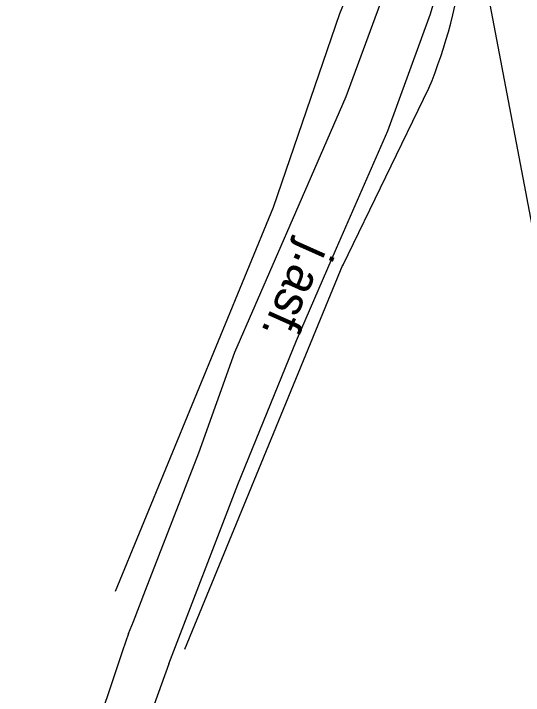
# Model space of a CAD drawing. Extents: x 6541740 to 6566395, y 5525066 to 5530361.
# Drawn here: x 6557541.71 to 6557553.37, y 5526197.93 to 5526213.51 of the extents above; entities that cross this region are included whole.
import ezdxf

# ---------------------------------------------------------------- set-up
doc = ezdxf.new("R2010")
doc.units = 0
for name, color, linetype in [('TOR_PRZEK_P-komponent', 7, 'Continuous'), ('TOR_PRZEK_P-teren istniejacy', 7, 'Continuous'), ('TOR_PS_OPIS_T-opis geometrii-wzdluz_cz torowa', 7, 'Continuous'), ('TOR_PS_OPIS_T-symbole geometrii', 7, 'Continuous'), ('TOR_PS_T-wypelnienia', 7, 'Continuous')]:
    doc.layers.add(name, color=color, linetype=linetype)

msp = doc.modelspace()

# ---------------------------------------------------------------- linework, layer by layer
at = {"layer": 'TOR_PRZEK_P-komponent'}
msp.add_ellipse((6557557.711, 5526118.36), major_axis=(-19.265, 100.033), ratio=0.728859, start_param=4.490747, end_param=6.139872, dxfattribs=at)
at = {"layer": 'TOR_PS_OPIS_T-opis geometrii-wzdluz_cz torowa'}
msp.add_line((6557549.481, 5526230.18), (6557560.014, 5526174.612), dxfattribs=at)
at = {"layer": 'TOR_PS_OPIS_T-symbole geometrii'}
for p, q in [((6557547.656, 5526209.089), (6557549.17, 5526213.509)), ((6557547.656, 5526209.089), (6557549.17, 5526213.509)), ((6557544.046, 5526200.312), (6557547.656, 5526209.089)), ((6557544.046, 5526200.312), (6557547.656, 5526209.089))]:
    msp.add_line(p, q, dxfattribs=at)
msp.add_lwpolyline([(6557545.627, 5526198.981), (6557549.242, 5526207.77), (6557549.236, 5526207.756), (6557551.205, 5526211.802)], dxfattribs=at)
msp.add_lwpolyline([(6557545.627, 5526198.981), (6557549.242, 5526207.77), (6557549.236, 5526207.756), (6557551.205, 5526211.802)], dxfattribs=at)
for major_axis, start_param in [((-1.638, 8.505), 3.978058), ((-1.638, 8.505), 3.978058), ((-2.222, 11.536), 3.978953), ((-2.222, 11.536), 3.978953)]:
    msp.add_ellipse((6557543.472, 5526218.322), major_axis=major_axis, ratio=0.728859, start_param=start_param, end_param=4.273109, dxfattribs=at)
at = {"layer": 'TOR_PS_T-wypelnienia'}
for points in [[(6557546.77, 5526205.774), (6557548.167, 5526208.971), (6557549.319, 5526211.613), (6557550.265, 5526214.204), (6557550.683, 5526215.608), (6557550.806, 5526216.363), (6557550.869, 5526217.796), (6557550.864, 5526219.187)], [(6557546.77, 5526205.774), (6557548.167, 5526208.971), (6557549.319, 5526211.613), (6557550.265, 5526214.204), (6557550.683, 5526215.608), (6557550.806, 5526216.363), (6557550.869, 5526217.796), (6557550.864, 5526219.187)], [(6557548.177, 5526206.04), (6557549.098, 5526208.151), (6557550.268, 5526210.831), (6557551.244, 5526213.505), (6557551.703, 5526215.049), (6557551.86, 5526216.008), (6557551.928, 5526217.564), (6557551.968, 5526219.168)], [(6557548.177, 5526206.04), (6557549.098, 5526208.151), (6557550.268, 5526210.831), (6557551.244, 5526213.505), (6557551.703, 5526215.049), (6557551.86, 5526216.008), (6557551.928, 5526217.564), (6557551.968, 5526219.168)], [(6557545.259, 5526198.652), (6557546.842, 5526202.745), (6557548.177, 5526206.04)], [(6557545.259, 5526198.652), (6557546.842, 5526202.745), (6557548.177, 5526206.04)], [(6557544.342, 5526199.339), (6557544.452, 5526199.62), (6557544.728, 5526200.33), (6557545.951, 5526203.472), (6557546.77, 5526205.774)], [(6557544.342, 5526199.339), (6557544.452, 5526199.62), (6557544.728, 5526200.33), (6557545.951, 5526203.472), (6557546.77, 5526205.774)], [(6557544.342, 5526199.339), (6557544.204, 5526198.947), (6557542.704, 5526194.462), (6557542.605, 5526194.15), (6557542.14, 5526192.691), (6557541.714, 5526191.352)], [(6557544.342, 5526199.339), (6557544.204, 5526198.947), (6557542.704, 5526194.462), (6557542.605, 5526194.15), (6557542.14, 5526192.691), (6557541.714, 5526191.352)], [(6557545.259, 5526198.652), (6557542.409, 5526190.75)], [(6557545.259, 5526198.652), (6557542.409, 5526190.75)]]:
    msp.add_lwpolyline(points, dxfattribs=at)

# ---------------------------------------------------------------- texts
at = {"layer": 'TOR_PRZEK_P-teren istniejacy'}
msp.add_text('j.asf.', height=0.8138, rotation=245.9198, dxfattribs=at).set_placement((6557548.296, 5526208.341))
msp.add_text('j.asf.', height=0.8138, rotation=245.9198, dxfattribs=at).set_placement((6557548.296, 5526208.341))

doc.saveas('drawing.dxf')
